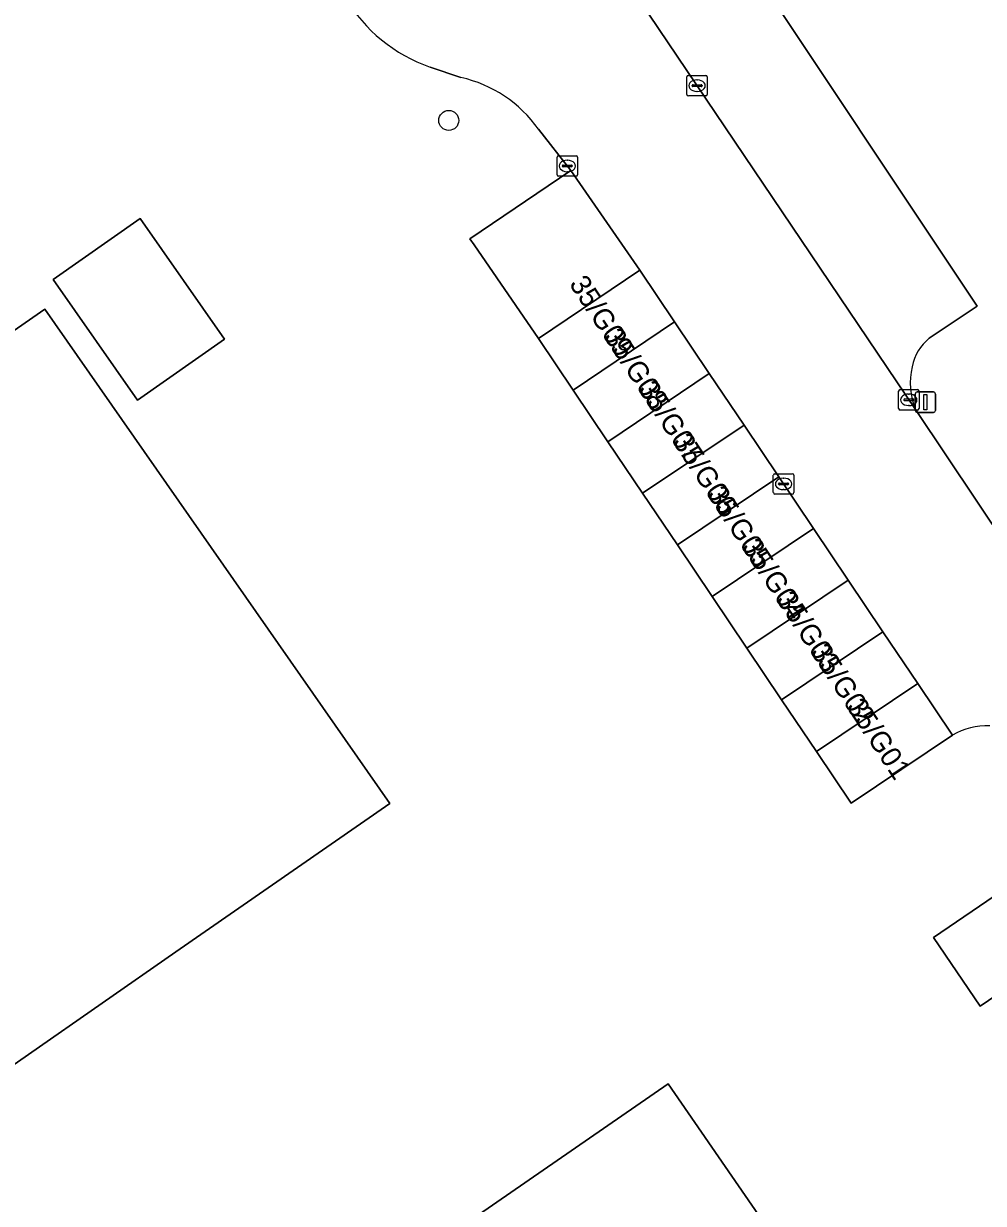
# Model space of a CAD drawing. Extents: x 157445 to 158888, y 383061 to 384688.
# Drawn here: x 157891.3 to 157938.2, y 383406.7 to 383464.4 of the extents above; entities that cross this region are included whole.
import ezdxf

# ---------------------------------------------------------------- set-up
doc = ezdxf.new("R2010")
doc.units = 0
for name, color, linetype in [('IMGEO_Boom', 7, 'Continuous'), ('IMGEO_Erf', 7, 'Continuous'), ('IMGEO_Kolk', 7, 'Continuous'), ('IMGEO_Lichtmast', 7, 'Continuous'), ('IMGEO_Pand', 7, 'Continuous'), ('IMGEO_Pand_nummerreeks', 7, 'Continuous'), ('IMGEO_Parkeervlak_open', 7, 'Continuous'), ('IMGEO_Rijbaan_lokaal_open', 7, 'Continuous')]:
    doc.layers.add(name, color=color, linetype=linetype)

msp = doc.modelspace()

# ---------------------------------------------------------------- linework, layer by layer
at = {"layer": 'IMGEO_Boom'}
msp.add_circle((157912.072, 383459.679), 0.489, dxfattribs=at)
at = {"layer": 'IMGEO_Erf'}
for points in [[(157921.861, 383464.881), (157926.385, 383467.919), (157937.918, 383450.591), (157935.576, 383449.027)], [(157912.666, 383461.777), (157911.157, 383462.289)], [(157916.458, 383449.016), (157913.309, 383453.59), (157913.11, 383453.88), (157918.046, 383457.227), (157916.466, 383459.251)], [(157936.712, 383429.61), (157931.753, 383426.275), (157930.054, 383428.802), (157928.354, 383431.329), (157926.655, 383433.855), (157924.955, 383436.382), (157923.256, 383438.909), (157921.556, 383441.436), (157919.857, 383443.962), (157918.157, 383446.489), (157916.458, 383449.016)], [(157934.897, 383445.538), (157945.396, 383429.862)]]:
    msp.add_lwpolyline(points, dxfattribs=at)
for points in [[(157901.097, 383448.973), (157896.842, 383445.999), (157892.714, 383451.904), (157896.969, 383454.878)], [(157909.187, 383426.256), (157898.724, 383418.999), (157887.9, 383411.467), (157885.447, 383414.994), (157886.777, 383415.919), (157883.061, 383421.254), (157881.73, 383420.313), (157879.047, 383424.159), (157871.054, 383435.67), (157892.318, 383450.45)], [(157942.543, 383424.31), (157944.83, 383420.951), (157938.064, 383416.343), (157935.777, 383419.703)], [(157922.797, 383412.539), (157930.346, 383401.615), (157911.205, 383388.427), (157912.239, 383386.961), (157907.242, 383383.461), (157899.661, 383394.383), (157902.227, 383396.156), (157908.065, 383400.134), (157908.45, 383400.44), (157907.409, 383401.914)]]:
    msp.add_lwpolyline(points, close=True, dxfattribs=at)
for centre, radius, start, end in [((157913.702, 383469.618), 7.759, 210.51277, 250.84964), ((157911.281, 383455.573), 6.357, 35.35418, 77.41892), ((157937.08, 383447.168), 2.391, 128.9858, 168.89402), ((157938.229, 383446.85), 3.581, 167.42818, 201.48656), ((157938.372, 383426.76), 3.298, 87.19566, 120.20957)]:
    msp.add_arc(centre, radius, start, end, dxfattribs=at)
at = {"layer": 'IMGEO_Kolk'}
for p, q in [((157923.719, 383460.954), (157923.719, 383461.806)), ((157923.794, 383461.88), (157924.646, 383461.88)), ((157924.72, 383461.806), (157924.72, 383460.954)), ((157923.978, 383461.374), (157923.978, 383461.386)), ((157924.416, 383461.337), (157924.018, 383461.337)), ((157924.021, 383461.423), (157924.419, 383461.423)), ((157924.207, 383461.66), (157924.232, 383461.66)), ((157924.462, 383461.386), (157924.462, 383461.374)), ((157924.646, 383460.88), (157923.794, 383460.88)), ((157924.23, 383461.1), (157924.205, 383461.1)), ((157917.371, 383457.025), (157917.371, 383457.877)), ((157917.446, 383457.951), (157918.298, 383457.951)), ((157917.859, 383457.731), (157917.884, 383457.731)), ((157918.372, 383457.877), (157918.372, 383457.025)), ((157917.63, 383457.445), (157917.63, 383457.457)), ((157918.068, 383457.408), (157917.67, 383457.408)), ((157917.673, 383457.494), (157918.071, 383457.494)), ((157917.882, 383457.171), (157917.857, 383457.171)), ((157918.114, 383457.457), (157918.114, 383457.445)), ((157918.298, 383456.951), (157917.446, 383456.951)), ((157934.075, 383445.584), (157934.075, 383446.436)), ((157934.15, 383446.51), (157935.002, 383446.51)), ((157934.563, 383446.29), (157934.588, 383446.29)), ((157935.076, 383446.436), (157935.076, 383445.584)), ((157934.334, 383446.004), (157934.334, 383446.016)), ((157934.772, 383445.967), (157934.374, 383445.967)), ((157934.377, 383446.053), (157934.775, 383446.053)), ((157934.586, 383445.73), (157934.561, 383445.73)), ((157934.818, 383446.016), (157934.818, 383446.004)), ((157935.002, 383445.51), (157934.15, 383445.51)), ((157927.949, 383441.47), (157927.949, 383442.322)), ((157928.024, 383442.396), (157928.876, 383442.396)), ((157928.437, 383442.176), (157928.462, 383442.176)), ((157928.95, 383442.322), (157928.95, 383441.47)), ((157928.208, 383441.89), (157928.208, 383441.902)), ((157928.646, 383441.853), (157928.248, 383441.853)), ((157928.251, 383441.939), (157928.649, 383441.939)), ((157928.46, 383441.616), (157928.435, 383441.616)), ((157928.692, 383441.902), (157928.692, 383441.89)), ((157928.876, 383441.396), (157928.024, 383441.396))]:
    msp.add_line(p, q, dxfattribs=at)
for points in [[(157923.719, 383460.954), (157923.719, 383461.806)], [(157923.794, 383461.88), (157924.646, 383461.88)], [(157924.72, 383461.806), (157924.72, 383460.954)], [(157924.646, 383460.88), (157923.794, 383460.88)], [(157917.371, 383457.025), (157917.371, 383457.877)], [(157917.446, 383457.951), (157918.298, 383457.951)], [(157918.372, 383457.877), (157918.372, 383457.025)], [(157918.298, 383456.951), (157917.446, 383456.951)], [(157934.075, 383445.584), (157934.075, 383446.436)], [(157934.15, 383446.51), (157935.002, 383446.51)], [(157935.076, 383446.436), (157935.076, 383445.584)], [(157935.002, 383445.51), (157934.15, 383445.51)], [(157927.949, 383441.47), (157927.949, 383442.322)], [(157928.024, 383442.396), (157928.876, 383442.396)], [(157928.95, 383442.322), (157928.95, 383441.47)], [(157928.876, 383441.396), (157928.024, 383441.396)]]:
    msp.add_lwpolyline(points, dxfattribs=at)
for centre, radius, start, end in [((157923.796, 383461.804), 0.0765, 91.55205, 178.44795), ((157923.796, 383461.804), 0.0765, 91.55205, 178.44795), ((157924.644, 383461.804), 0.0765, 1.55205, 88.44795), ((157924.644, 383461.804), 0.0765, 1.55205, 88.44795), ((157924.018, 383461.383), 0.0403, 85.87752, 175.75265), ((157924.015, 383461.373), 0.0366, 178.93798, 274.71019), ((157924.419, 383461.38), 0.043, 264.86636, 352.45326), ((157924.423, 383461.385), 0.0386, 1.73085, 96.63898), ((157923.796, 383460.956), 0.0765, 181.55205, 268.44795), ((157923.796, 383460.956), 0.0765, 181.55205, 268.44795), ((157924.644, 383460.956), 0.0765, 271.55205, 358.44795), ((157924.644, 383460.956), 0.0765, 271.55205, 358.44795), ((157917.448, 383457.875), 0.0765, 91.55205, 178.44795), ((157917.448, 383457.875), 0.0765, 91.55205, 178.44795), ((157918.296, 383457.875), 0.0765, 1.55205, 88.44795), ((157918.296, 383457.875), 0.0765, 1.55205, 88.44795), ((157917.67, 383457.454), 0.0403, 85.87752, 175.75265), ((157917.667, 383457.444), 0.0366, 178.93798, 274.71019), ((157918.071, 383457.451), 0.043, 264.86636, 352.45326), ((157918.075, 383457.456), 0.0386, 1.73085, 96.63898), ((157917.448, 383457.027), 0.0765, 181.55205, 268.44795), ((157917.448, 383457.027), 0.0765, 181.55205, 268.44795), ((157918.296, 383457.027), 0.0765, 271.55205, 358.44795), ((157918.296, 383457.027), 0.0765, 271.55205, 358.44795), ((157934.152, 383446.434), 0.0765, 91.55205, 178.44795), ((157934.152, 383446.434), 0.0765, 91.55205, 178.44795), ((157935, 383446.434), 0.0765, 1.55205, 88.44795), ((157935, 383446.434), 0.0765, 1.55205, 88.44795), ((157934.152, 383445.586), 0.0765, 181.55205, 268.44795), ((157934.152, 383445.586), 0.0765, 181.55205, 268.44795), ((157934.374, 383446.013), 0.0403, 85.87752, 175.75265), ((157934.371, 383446.003), 0.0366, 178.93798, 274.71019), ((157934.775, 383446.01), 0.043, 264.86636, 352.45326), ((157934.779, 383446.015), 0.0386, 1.73085, 96.63898), ((157935, 383445.586), 0.0765, 271.55205, 358.44795), ((157935, 383445.586), 0.0765, 271.55205, 358.44795), ((157928.026, 383442.32), 0.0765, 91.55205, 178.44795), ((157928.026, 383442.32), 0.0765, 91.55205, 178.44795), ((157928.874, 383442.32), 0.0765, 1.55205, 88.44795), ((157928.874, 383442.32), 0.0765, 1.55205, 88.44795), ((157928.248, 383441.899), 0.0403, 85.87752, 175.75265), ((157928.245, 383441.889), 0.0366, 178.93798, 274.71019), ((157928.649, 383441.896), 0.043, 264.86636, 352.45326), ((157928.653, 383441.901), 0.0386, 1.73085, 96.63898), ((157928.026, 383441.472), 0.0765, 181.55205, 268.44795), ((157928.026, 383441.472), 0.0765, 181.55205, 268.44795), ((157928.874, 383441.472), 0.0765, 271.55205, 358.44795), ((157928.874, 383441.472), 0.0765, 271.55205, 358.44795)]:
    msp.add_arc(centre, radius, start, end, dxfattribs=at)
for centre, major_axis, ratio, start_param, end_param in [((157924.206, 383461.38), (-0.387, 0.002), 0.722429, 4.712389, 7.853982), ((157924.231, 383461.38), (-0.39, 0.002), 0.717154, 1.570796, 4.712389), ((157917.858, 383457.451), (-0.387, 0.002), 0.722429, 4.712389, 7.853982), ((157917.883, 383457.451), (-0.39, 0.002), 0.717154, 1.570796, 4.712389), ((157934.562, 383446.01), (-0.387, 0.002), 0.722429, 4.712389, 7.853982), ((157934.587, 383446.01), (-0.39, 0.002), 0.717154, 1.570796, 4.712389), ((157928.436, 383441.896), (-0.387, 0.002), 0.722429, 4.712389, 7.853982), ((157928.461, 383441.896), (-0.39, 0.002), 0.717154, 1.570796, 4.712389)]:
    msp.add_ellipse(centre, major_axis=major_axis, ratio=ratio, start_param=start_param, end_param=end_param, dxfattribs=at)
at = {"layer": 'IMGEO_Lichtmast'}
for p, q in [((157934.888, 383445.493), (157934.888, 383446.293)), ((157934.888, 383446.293), (157934.888, 383445.493)), ((157934.988, 383446.393), (157935.778, 383446.393)), ((157935.778, 383446.393), (157934.988, 383446.393)), ((157935.878, 383446.293), (157935.878, 383445.493)), ((157935.878, 383445.493), (157935.878, 383446.293)), ((157935.778, 383445.393), (157934.988, 383445.393)), ((157934.988, 383445.393), (157935.778, 383445.393))]:
    msp.add_line(p, q, dxfattribs=at)
msp.add_lwpolyline([(157935.308, 383446.268), (157935.458, 383446.268), (157935.458, 383445.518), (157935.308, 383445.518), (157935.308, 383446.268)], dxfattribs=at)
for centre, start, end in [((157934.988, 383446.293), 90, 180), ((157934.988, 383446.293), 90, 180), ((157935.778, 383446.293), 0, 90), ((157935.778, 383446.293), 360, 90), ((157934.988, 383445.493), 180, 270), ((157934.988, 383445.493), 180, 270), ((157935.778, 383445.493), 270, 0), ((157935.778, 383445.493), 270, 0)]:
    msp.add_arc(centre, 0.1, start, end, dxfattribs=at)
at = {"layer": 'IMGEO_Pand'}
for points in [[(157896.842, 383445.999), (157901.097, 383448.973), (157896.969, 383454.878), (157892.714, 383451.904)], [(157918.157, 383446.489), (157923.116, 383449.824), (157921.417, 383452.351), (157916.458, 383449.016)], [(157879.047, 383424.159), (157881.73, 383420.313), (157883.061, 383421.254), (157886.777, 383415.919), (157885.447, 383414.994), (157887.9, 383411.467), (157898.724, 383418.999), (157909.187, 383426.256), (157892.318, 383450.45), (157871.054, 383435.67)], [(157919.857, 383443.962), (157924.816, 383447.298), (157923.116, 383449.824), (157918.157, 383446.489)], [(157921.556, 383441.436), (157926.515, 383444.771), (157924.816, 383447.298), (157919.857, 383443.962)], [(157921.556, 383441.436), (157923.256, 383438.909), (157928.215, 383442.244), (157926.515, 383444.771)], [(157929.914, 383439.717), (157928.215, 383442.244), (157923.256, 383438.909), (157924.955, 383436.382)], [(157929.914, 383439.717), (157924.955, 383436.382), (157926.655, 383433.855), (157931.614, 383437.191)], [(157933.313, 383434.664), (157931.614, 383437.191), (157926.655, 383433.855), (157928.354, 383431.329)], [(157930.054, 383428.802), (157935.012, 383432.137), (157933.313, 383434.664), (157928.354, 383431.329)], [(157930.054, 383428.802), (157931.753, 383426.275), (157936.712, 383429.61), (157935.012, 383432.137)], [(157938.064, 383416.343), (157944.83, 383420.951), (157942.543, 383424.31), (157935.777, 383419.703)], [(157902.227, 383396.156), (157899.661, 383394.383), (157907.242, 383383.461), (157912.239, 383386.961), (157911.205, 383388.427), (157930.346, 383401.615), (157922.797, 383412.539), (157907.409, 383401.914), (157908.45, 383400.44), (157908.065, 383400.134)]]:
    msp.add_lwpolyline(points, close=True, dxfattribs=at)
at = {"layer": 'IMGEO_Parkeervlak_open'}
msp.add_lwpolyline([(157935.576, 383449.027), (157937.918, 383450.591), (157926.385, 383467.919), (157921.861, 383464.881), (157934.897, 383445.538)], dxfattribs=at)
for centre, radius, start, end in [((157937.08, 383447.168), 2.391, 128.9858, 168.89402), ((157938.229, 383446.85), 3.581, 167.42818, 201.48656)]:
    msp.add_arc(centre, radius, start, end, dxfattribs=at)
at = {"layer": 'IMGEO_Rijbaan_lokaal_open'}
for points in [[(157939.88, 383429.337), (157941.213, 383427.303), (157945.396, 383429.862), (157934.897, 383445.538), (157921.861, 383464.881)], [(157911.157, 383462.289), (157912.666, 383461.777)], [(157916.466, 383459.251), (157918.046, 383457.227), (157921.417, 383452.351), (157923.116, 383449.824), (157924.816, 383447.298), (157926.515, 383444.771), (157928.215, 383442.244), (157929.914, 383439.717), (157931.614, 383437.191), (157933.313, 383434.664), (157935.012, 383432.137), (157936.712, 383429.61)]]:
    msp.add_lwpolyline(points, dxfattribs=at)
msp.add_lwpolyline([(157918.046, 383457.227), (157913.11, 383453.88), (157913.309, 383453.59), (157916.458, 383449.016), (157921.417, 383452.351)], close=True, dxfattribs=at)
for centre, radius, start, end in [((157913.702, 383469.618), 7.759, 210.51277, 250.84964), ((157911.281, 383455.573), 6.357, 35.35418, 77.41892), ((157938.372, 383426.76), 3.298, 87.19566, 120.20957)]:
    msp.add_arc(centre, radius, start, end, dxfattribs=at)

# ---------------------------------------------------------------- texts
at = {"layer": 'IMGEO_Pand_nummerreeks'}
for s, p in [('35/G09', (157917.935, 383451.68)), ('35/G08', (157919.626, 383449.102)), ('35/G07', (157921.312, 383446.531)), ('35/G06', (157922.999, 383443.959)), ('35/G05', (157924.687, 383441.386)), ('35/G04', (157926.374, 383438.813)), ('35/G03', (157928.062, 383436.24)), ('35/G02', (157929.746, 383433.672)), ('35/G01', (157931.497, 383431.002))]:
    msp.add_text(s, height=1, rotation=303.25968, dxfattribs=at).set_placement(p)

doc.saveas('drawing.dxf')
